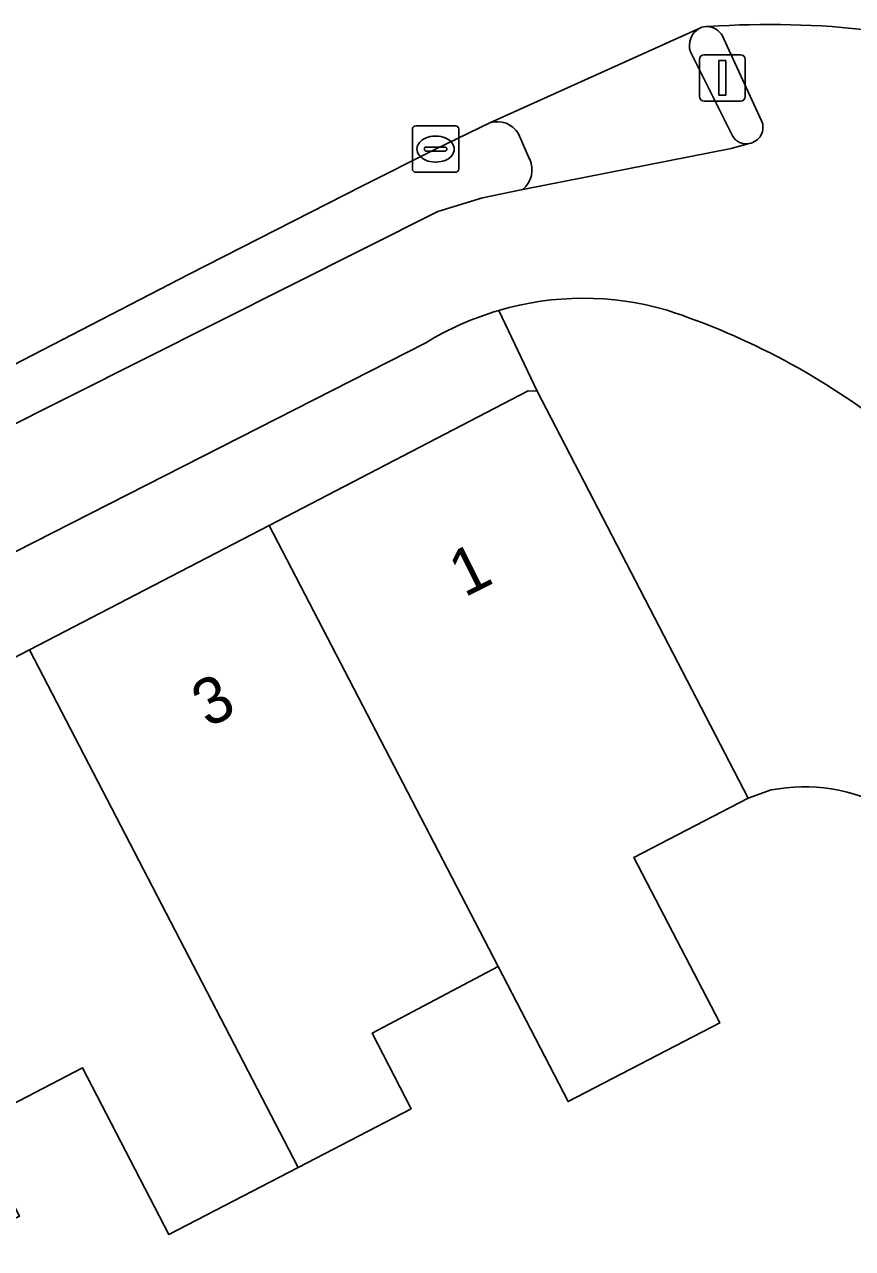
# Model space of a CAD drawing. Extents: x 158086 to 159499, y 382904 to 383981.
# Drawn here: x 159346.03 to 159363.89, y 383353.89 to 383380.27 of the extents above; entities that cross this region are included whole.
import ezdxf

# ---------------------------------------------------------------- set-up
doc = ezdxf.new("R2010")
doc.units = 0
for name, color, linetype in [('IMGEO_Erf', 7, 'Continuous'), ('IMGEO_Fietspad_gesloten', 7, 'Continuous'), ('IMGEO_Groenvoorziening', 7, 'Continuous'), ('IMGEO_Kolk', 7, 'Continuous'), ('IMGEO_Pand', 7, 'Continuous'), ('IMGEO_Pand_nummerreeks', 7, 'Continuous'), ('IMGEO_Rijbaan_lokaal_gesloten', 7, 'Continuous'), ('IMGEO_Verkeerseiland_gesloten', 7, 'Continuous'), ('IMGEO_Verkeersregelinstallatiepaal', 7, 'Continuous'), ('IMGEO_Voetpad_open', 7, 'Continuous')]:
    doc.layers.add(name, color=color, linetype=linetype)

msp = doc.modelspace()

# ---------------------------------------------------------------- linework, layer by layer
at = {"layer": 'IMGEO_Erf'}
msp.add_lwpolyline([(159362.134, 383363.774), (159361.638, 383363.6), (159359.171, 383362.32), (159361.023, 383358.752), (159357.757, 383357.058), (159356.246, 383359.97), (159353.53, 383358.53), (159354.374, 383356.904), (159351.935, 383355.639), (159349.147, 383354.193), (159347.285, 383357.784), (159344.905, 383356.551), (159345.197, 383355.987), (159345.925, 383354.585), (159343.076, 383353.156)], dxfattribs=at)
msp.add_arc((159362.851, 383360.159), 3.685, 60.7647, 101.22, dxfattribs=at)
at = {"layer": 'IMGEO_Fietspad_gesloten'}
for points in [[(159361.104, 383379.975), (159361.925, 383378.199)], [(159361.66, 383377.708), (159361.27, 383377.602), (159356.778, 383376.719), (159355.912, 383376.536), (159354.949, 383376.242), (159335.88, 383366.671), (159328.627, 383362.965), (159327.819, 383362.552), (159320.271, 383358.694), (159314.83, 383355.949), (159310.436, 383353.733), (159304.729, 383350.794), (159303.907, 383350.371), (159302.084, 383349.432), (159295.982, 383346.305), (159295.173, 383345.89), (159284.079, 383340.204), (159277.922, 383337.049), (159276.456, 383340.004)], [(159067.279, 383266.4), (159070.408, 383267.13), (159072.975, 383267.728), (159075.552, 383268.285), (159078.138, 383268.801), (159094.173, 383272.132), (159119.362, 383277.308), (159135.301, 383280.668), (159144.389, 383282.718), (159157.526, 383286.08), (159180.016, 383292.54), (159201.192, 383299.584), (159214.535, 383304.621), (159229.307, 383310.511), (159254.784, 383322.524), (159256.267, 383323.273), (159257.131, 383323.709), (159257.993, 383324.146), (159258.854, 383324.586), (159281.973, 383336.28), (159291.776, 383341.314), (159296.109, 383343.544), (159315.056, 383353.238), (159354.689, 383373.414)]]:
    msp.add_lwpolyline(points, dxfattribs=at)
for centre, radius, start, end in [((159362.102, 383361.508), 18.765, 83.215, 94.0309), ((159360.74, 383379.84), 0.388, 20.3471, 83.607), ((159361.602, 383378.056), 0.353, 279.4409, 23.8463), ((159358.081, 383367.884), 6.488, 73.8421, 106.3158), ((159358.098, 383367.846), 6.528, 106.3679, 121.4758), ((159354.933, 383359.056), 15.853, 51.9116, 71.7931)]:
    msp.add_arc(centre, radius, start, end, dxfattribs=at)
at = {"layer": 'IMGEO_Groenvoorziening'}
for points in [[(159356.064, 383378.151), (159354.897, 383377.587), (159353.318, 383376.792), (159349.582, 383374.894), (159341.14, 383370.532), (159340.468, 383370.201)], [(159356.925, 383377.366), (159356.687, 383377.914)], [(159354.949, 383376.242), (159355.912, 383376.536), (159356.778, 383376.719)], [(159332.518, 383367.298), (159332.832, 383366.666), (159328, 383364.204), (159328.627, 383362.965), (159335.88, 383366.671), (159354.949, 383376.242)]]:
    msp.add_lwpolyline(points, dxfattribs=at)
for centre, radius, start, end in [((159356.228, 383377.644), 0.533, 30.4738, 107.8708), ((159356.427, 383377.139), 0.548, 309.9043, 24.4948)]:
    msp.add_arc(centre, radius, start, end, dxfattribs=at)
at = {"layer": 'IMGEO_Kolk'}
for p, q in [((159354.396, 383377.161), (159354.396, 383378.013)), ((159354.471, 383378.087), (159355.323, 383378.087)), ((159355.397, 383378.013), (159355.397, 383377.161)), ((159354.884, 383377.867), (159354.909, 383377.867)), ((159354.655, 383377.581), (159354.655, 383377.593)), ((159355.093, 383377.544), (159354.695, 383377.544)), ((159354.698, 383377.63), (159355.096, 383377.63)), ((159355.139, 383377.593), (159355.139, 383377.581)), ((159354.907, 383377.307), (159354.882, 383377.307)), ((159355.323, 383377.087), (159354.471, 383377.087))]:
    msp.add_line(p, q, dxfattribs=at)
for points in [[(159354.396, 383377.161), (159354.396, 383378.013)], [(159354.471, 383378.087), (159355.323, 383378.087)], [(159355.397, 383378.013), (159355.397, 383377.161)], [(159355.323, 383377.087), (159354.471, 383377.087)]]:
    msp.add_lwpolyline(points, dxfattribs=at)
for centre, radius, start, end in [((159354.473, 383378.011), 0.0765, 91.552, 178.448), ((159354.473, 383378.011), 0.0765, 91.552, 178.448), ((159355.321, 383378.011), 0.0765, 1.552, 88.448), ((159355.321, 383378.011), 0.0765, 1.552, 88.448), ((159354.695, 383377.59), 0.0403, 85.8775, 175.7526), ((159354.692, 383377.58), 0.0366, 178.938, 274.7102), ((159355.096, 383377.587), 0.043, 264.8664, 352.4533), ((159355.1, 383377.592), 0.0386, 1.7309, 96.639), ((159354.473, 383377.163), 0.0765, 181.552, 268.448), ((159354.473, 383377.163), 0.0765, 181.552, 268.448), ((159355.321, 383377.163), 0.0765, 271.552, 358.448), ((159355.321, 383377.163), 0.0765, 271.552, 358.448)]:
    msp.add_arc(centre, radius, start, end, dxfattribs=at)
for centre, major_axis, ratio, start_param, end_param in [((159354.883, 383377.587), (-0.387, 0.002), 0.722429, 4.712389, 7.853982), ((159354.908, 383377.587), (-0.39, 0.002), 0.717154, 1.570796, 4.712389)]:
    msp.add_ellipse(centre, major_axis=major_axis, ratio=ratio, start_param=start_param, end_param=end_param, dxfattribs=at)
at = {"layer": 'IMGEO_Pand'}
for points in [[(159357.09, 383372.367), (159356.896, 383372.376), (159351.309, 383369.477), (159355.154, 383362.076), (159356.246, 383359.97), (159357.757, 383357.058), (159361.023, 383358.752), (159359.171, 383362.32), (159361.638, 383363.6)], [(159351.309, 383369.477), (159346.143, 383366.797), (159351.935, 383355.639), (159354.374, 383356.904), (159353.53, 383358.53), (159356.246, 383359.97), (159355.154, 383362.076)], [(159340.977, 383364.117), (159344.905, 383356.551), (159347.285, 383357.784), (159349.147, 383354.193), (159351.935, 383355.639), (159346.143, 383366.797)]]:
    msp.add_lwpolyline(points, close=True, dxfattribs=at)
at = {"layer": 'IMGEO_Rijbaan_lokaal_gesloten'}
msp.add_lwpolyline([(159340.468, 383370.201), (159341.14, 383370.532), (159349.582, 383374.894), (159353.318, 383376.792), (159354.897, 383377.587), (159356.064, 383378.151), (159360.591, 383380.192)], dxfattribs=at)
for centre, radius, start, end in [((159360.743, 383379.892), 0.337, 83.2162, 116.8679), ((159362.102, 383361.508), 18.765, 83.215, 94.0309)]:
    msp.add_arc(centre, radius, start, end, dxfattribs=at)
at = {"layer": 'IMGEO_Verkeerseiland_gesloten'}
for points in [[(159361.925, 383378.199), (159361.104, 383379.975)], [(159360.391, 383379.681), (159361.299, 383377.874)]]:
    msp.add_lwpolyline(points, dxfattribs=at)
for centre, radius, start, end in [((159360.791, 383379.819), 0.423, 118.2087, 199.0416), ((159360.743, 383379.892), 0.337, 83.2162, 116.8679), ((159360.74, 383379.84), 0.388, 20.3471, 83.607), ((159361.602, 383378.056), 0.353, 279.4409, 23.8463), ((159361.593, 383378.037), 0.336, 209.0228, 281.588)]:
    msp.add_arc(centre, radius, start, end, dxfattribs=at)
at = {"layer": 'IMGEO_Verkeersregelinstallatiepaal'}
for p, q in [((159360.684, 383379.621), (159361.474, 383379.621)), ((159361.474, 383379.621), (159360.684, 383379.621)), ((159360.584, 383378.721), (159360.584, 383379.521)), ((159360.584, 383379.521), (159360.584, 383378.721)), ((159361.574, 383379.521), (159361.574, 383378.721)), ((159361.574, 383378.721), (159361.574, 383379.521)), ((159361.474, 383378.621), (159360.684, 383378.621)), ((159360.684, 383378.621), (159361.474, 383378.621))]:
    msp.add_line(p, q, dxfattribs=at)
msp.add_lwpolyline([(159361.004, 383379.496), (159361.154, 383379.496), (159361.154, 383378.746), (159361.004, 383378.746), (159361.004, 383379.496)], dxfattribs=at)
for centre, start, end in [((159360.684, 383379.521), 90, 180), ((159360.684, 383379.521), 90, 180), ((159361.474, 383379.521), 0, 90), ((159361.474, 383379.521), 360, 90), ((159360.684, 383378.721), 180, 270), ((159360.684, 383378.721), 180, 270), ((159361.474, 383378.721), 270, 0), ((159361.474, 383378.721), 270, 0)]:
    msp.add_arc(centre, 0.1, start, end, dxfattribs=at)
at = {"layer": 'IMGEO_Voetpad_open'}
for points in [[(159360.591, 383380.192), (159356.064, 383378.151)], [(159361.299, 383377.874), (159360.391, 383379.681)], [(159356.687, 383377.914), (159356.925, 383377.366)], [(159356.778, 383376.719), (159361.27, 383377.602), (159361.66, 383377.708)], [(159272.6, 383328.774), (159275.142, 383330.079), (159277.683, 383331.384), (159282.78, 383334.006), (159282.537, 383334.556), (159285.117, 383335.88), (159285.39, 383335.346), (159290.772, 383338.108), (159291.637, 383338.521), (159296.575, 383341.083), (159302.643, 383344.231), (159307.67, 383346.838), (159313.303, 383349.76), (159318.605, 383352.511), (159320.682, 383353.589), (159325.479, 383356.077), (159330.644, 383358.757), (159335.811, 383361.438), (159340.977, 383364.117), (159346.143, 383366.797), (159351.309, 383369.477), (159356.896, 383372.376), (159357.09, 383372.367), (159356.258, 383374.11)], [(159356.258, 383374.11), (159357.09, 383372.367), (159361.638, 383363.6), (159362.134, 383363.774)], [(159354.689, 383373.414), (159315.056, 383353.238), (159296.109, 383343.544), (159291.776, 383341.314), (159281.973, 383336.28), (159258.854, 383324.586), (159257.993, 383324.146), (159257.131, 383323.709), (159256.267, 383323.273), (159254.784, 383322.524), (159229.307, 383310.511), (159214.535, 383304.621), (159201.192, 383299.584), (159180.016, 383292.54), (159157.526, 383286.08), (159144.389, 383282.718), (159135.301, 383280.668), (159119.362, 383277.308), (159094.173, 383272.132), (159078.138, 383268.801), (159075.552, 383268.285), (159072.975, 383267.728), (159070.408, 383267.13), (159067.279, 383266.4)]]:
    msp.add_lwpolyline(points, dxfattribs=at)
for centre, radius, start, end in [((159360.791, 383379.819), 0.423, 118.2087, 199.0416), ((159356.228, 383377.644), 0.533, 30.4738, 107.8708), ((159361.593, 383378.037), 0.336, 209.0228, 281.588), ((159356.427, 383377.139), 0.548, 309.9043, 24.4948), ((159358.081, 383367.884), 6.488, 73.8421, 106.3158), ((159358.098, 383367.846), 6.528, 106.3679, 121.4758), ((159354.933, 383359.056), 15.853, 51.9116, 71.7931), ((159362.851, 383360.159), 3.685, 60.7647, 101.22)]:
    msp.add_arc(centre, radius, start, end, dxfattribs=at)

# ---------------------------------------------------------------- texts
at = {"layer": 'IMGEO_Pand_nummerreeks'}
for s, rotation, p in [('1', 26.5623, (159355.521, 383367.916)), ('3', 27.4218, (159349.991, 383365.099))]:
    msp.add_text(s, height=1, rotation=rotation, dxfattribs=at).set_placement(p)

doc.saveas('drawing.dxf')
